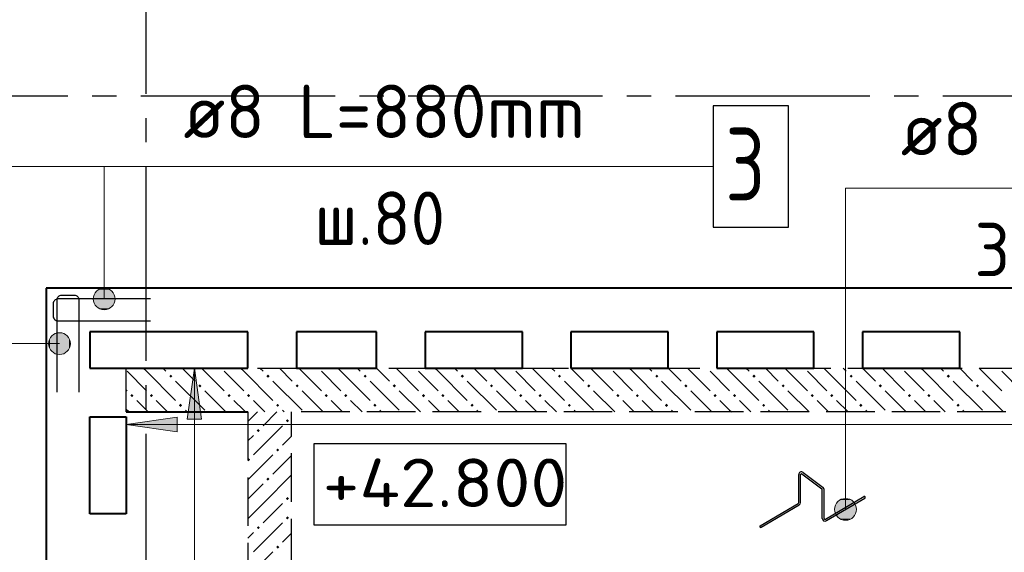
# Model space of a CAD drawing. Header units: millimetres. Extents: x 40580 to 1168286, y -220995 to 81020.
# Tile 366 of 419: x 944297 to 948349, y -94297 to -92103. Entities that reach past the tile are written whole.
import ezdxf

# ---------------------------------------------------------------- set-up
doc = ezdxf.new("R2010")
doc.units = ezdxf.units.MM
for name, pattern in [('______2', [270, 200, -70]), ('______5', [1100, 800, -100, 100, -100]), ('CENTER', [2, 1.25, -0.25, 0.25, -0.25])]:
    doc.linetypes.add(name, pattern=pattern)
for name, color, linetype, lineweight in [('Standard', 7, 'Continuous', 25), ('Высотные отметки', 7, 'Continuous', 25), ('Общий01', 7, 'Continuous', 13), ('ОСИ', 7, 'CENTER', 15), ('Основная', 7, 'Continuous', 40), ('Позиционная метка линия выноска', 7, 'Continuous', 13), ('Позиционная метка номер позиции', 7, 'Continuous', 13), ('Фиксатор', 7, 'Continuous', 25)]:
    doc.layers.add(name, color=color, linetype=linetype, lineweight=lineweight)
doc.layers.add('ЖБ Стена верхний уровень', color=7, linetype='______2', true_color=0x656565)
doc.styles.add('GOST 2.304', font='isocpeur.ttf', dxfattribs={"width": 0.8})
doc.styles.add('ISOCPEUR', font='isocpeur.ttf')

msp = doc.modelspace()

# ---------------------------------------------------------------- hatches: boundary and pattern name
at = {"layer": 'ЖБ Стена верхний уровень', "linetype": 'Continuous', "lineweight": -3, "transparency": 33554687}
for points in [[(944918.4, -93577.8), (944924.9, -93571.3), (944918.4, -93564.8), (944911.9, -93571.3)], [(945318.4, -93577.8), (945324.9, -93571.3), (945318.4, -93564.8), (945311.9, -93571.3)], [(945718.4, -93577.8), (945724.9, -93571.3), (945718.4, -93564.8), (945711.9, -93571.3)], [(946118.4, -93577.8), (946124.9, -93571.3), (946118.4, -93564.8), (946111.9, -93571.3)], [(946518.4, -93577.8), (946524.9, -93571.3), (946518.4, -93564.8), (946511.9, -93571.3)], [(946918.4, -93577.8), (946924.9, -93571.3), (946918.4, -93564.8), (946911.9, -93571.3)], [(947318.4, -93577.8), (947324.9, -93571.3), (947318.4, -93564.8), (947311.9, -93571.3)], [(947718.4, -93577.8), (947724.9, -93571.3), (947718.4, -93564.8), (947711.9, -93571.3)], [(948118.4, -93577.8), (948124.9, -93571.3), (948118.4, -93564.8), (948111.9, -93571.3)], [(945038.4, -93617.8), (945044.9, -93611.3), (945038.4, -93604.8), (945031.9, -93611.3)], [(945438.4, -93617.8), (945444.9, -93611.3), (945438.4, -93604.8), (945431.9, -93611.3)], [(945838.4, -93617.8), (945844.9, -93611.3), (945838.4, -93604.8), (945831.9, -93611.3)], [(946238.4, -93617.8), (946244.9, -93611.3), (946238.4, -93604.8), (946231.9, -93611.3)], [(946638.4, -93617.8), (946644.9, -93611.3), (946638.4, -93604.8), (946631.9, -93611.3)], [(947038.4, -93617.8), (947044.9, -93611.3), (947038.4, -93604.8), (947031.9, -93611.3)], [(947438.4, -93617.8), (947444.9, -93611.3), (947438.4, -93604.8), (947431.9, -93611.3)], [(947838.4, -93617.8), (947844.9, -93611.3), (947838.4, -93604.8), (947831.9, -93611.3)], [(948238.4, -93617.8), (948244.9, -93611.3), (948238.4, -93604.8), (948231.9, -93611.3)], [(944758.4, -93657.8), (944764.9, -93651.3), (944758.4, -93644.8), (944751.9, -93651.3)], [(944838.4, -93657.8), (944844.9, -93651.3), (944838.4, -93644.8), (944831.9, -93651.3)], [(945158.4, -93657.8), (945164.9, -93651.3), (945158.4, -93644.8), (945151.9, -93651.3)], [(945238.4, -93657.8), (945244.9, -93651.3), (945238.4, -93644.8), (945231.9, -93651.3)], [(945558.4, -93657.8), (945564.9, -93651.3), (945558.4, -93644.8), (945551.9, -93651.3)], [(945638.4, -93657.8), (945644.9, -93651.3), (945638.4, -93644.8), (945631.9, -93651.3)], [(945958.4, -93657.8), (945964.9, -93651.3), (945958.4, -93644.8), (945951.9, -93651.3)], [(946038.4, -93657.8), (946044.9, -93651.3), (946038.4, -93644.8), (946031.9, -93651.3)], [(946358.4, -93657.8), (946364.9, -93651.3), (946358.4, -93644.8), (946351.9, -93651.3)], [(946438.4, -93657.8), (946444.9, -93651.3), (946438.4, -93644.8), (946431.9, -93651.3)], [(946758.4, -93657.8), (946764.9, -93651.3), (946758.4, -93644.8), (946751.9, -93651.3)], [(946838.4, -93657.8), (946844.9, -93651.3), (946838.4, -93644.8), (946831.9, -93651.3)], [(947158.4, -93657.8), (947164.9, -93651.3), (947158.4, -93644.8), (947151.9, -93651.3)], [(947238.4, -93657.8), (947244.9, -93651.3), (947238.4, -93644.8), (947231.9, -93651.3)], [(947558.4, -93657.8), (947564.9, -93651.3), (947558.4, -93644.8), (947551.9, -93651.3)], [(947638.4, -93657.8), (947644.9, -93651.3), (947638.4, -93644.8), (947631.9, -93651.3)], [(947958.4, -93657.8), (947964.9, -93651.3), (947958.4, -93644.8), (947951.9, -93651.3)], [(948038.4, -93657.8), (948044.9, -93651.3), (948038.4, -93644.8), (948031.9, -93651.3)], [(944958.4, -93697.8), (944964.9, -93691.3), (944958.4, -93684.8), (944951.9, -93691.3)], [(945358.4, -93697.8), (945364.9, -93691.3), (945358.4, -93684.8), (945351.9, -93691.3)], [(945758.4, -93697.8), (945764.9, -93691.3), (945758.4, -93684.8), (945751.9, -93691.3)], [(946158.4, -93697.8), (946164.9, -93691.3), (946158.4, -93684.8), (946151.9, -93691.3)], [(946558.4, -93697.8), (946564.9, -93691.3), (946558.4, -93684.8), (946551.9, -93691.3)], [(946958.4, -93697.8), (946964.9, -93691.3), (946958.4, -93684.8), (946951.9, -93691.3)], [(947358.4, -93697.8), (947364.9, -93691.3), (947358.4, -93684.8), (947351.9, -93691.3)], [(947758.4, -93697.8), (947764.9, -93691.3), (947758.4, -93684.8), (947751.9, -93691.3)], [(948158.4, -93697.8), (948164.9, -93691.3), (948158.4, -93684.8), (948151.9, -93691.3)], [(945398.4, -93748.7), (945404.9, -93755.2), (945398.4, -93761.7), (945391.9, -93755.2)], [(945278.4, -93788.7), (945284.9, -93795.2), (945278.4, -93801.7), (945271.9, -93795.2)], [(945358.4, -93868.7), (945364.9, -93875.2), (945358.4, -93881.7), (945351.9, -93875.2)], [(945238.4, -93908.7), (945244.9, -93915.2), (945238.4, -93921.7), (945235.3, -93918.6), (945235.3, -93911.8)], [(945318.4, -93988.7), (945324.9, -93995.2), (945318.4, -94001.7), (945311.9, -93995.2)], [(945398.4, -94068.7), (945404.9, -94075.2), (945398.4, -94081.7), (945391.9, -94075.2)], [(945398.4, -94148.7), (945404.9, -94155.2), (945398.4, -94161.7), (945391.9, -94155.2)], [(945278.4, -94188.7), (945284.9, -94195.2), (945278.4, -94201.7), (945271.9, -94195.2)], [(945358.4, -94268.7), (945364.9, -94275.2), (945358.4, -94281.7), (945351.9, -94275.2)]]:
    msp.add_hatch(color=7, dxfattribs=at).paths.add_polyline_path(points, flags=16)
at = {"layer": 'Позиционная метка линия выноска', "linetype": 'Continuous', "lineweight": 13, "transparency": 33554687}
for points in [[(944985.3, -93748.3), (945015.3, -93538.3), (945045.3, -93748.3)], [(944945.3, -93800), (944735.3, -93770), (944945.3, -93740)]]:
    msp.add_hatch(color=7, dxfattribs=at).paths.add_polyline_path(points, flags=16)
at = {"layer": 'Позиционная метка номер позиции', "linetype": 'Continuous', "lineweight": 13, "transparency": 33554687}
for points in [[(944599.3, -93253.2), (944689.3, -93253.2), (944683, -93230.7)], [(944599.3, -93253.2), (944683, -93230.7), (944605.6, -93230.7)], [(944605.6, -93230.7), (944683, -93230.7), (944666.8, -93214.5)], [(944605.6, -93230.7), (944666.8, -93214.5), (944621.8, -93214.5)], [(944621.8, -93214.5), (944666.8, -93214.5), (944644.3, -93208.2)], [(944605.6, -93275.7), (944689.3, -93253.2), (944599.3, -93253.2)], [(944605.6, -93275.7), (944683, -93275.7), (944689.3, -93253.2)], [(944621.8, -93291.9), (944683, -93275.7), (944605.6, -93275.7)], [(944621.8, -93291.9), (944666.8, -93291.9), (944683, -93275.7)], [(944666.8, -93291.9), (944621.8, -93291.9), (944644.3, -93298.2)], [(944437.8, -93475.9), (944437.8, -93398.5), (944421.6, -93414.7)], [(944460.3, -93482.2), (944460.3, -93392.2), (944437.8, -93398.5)], [(944460.3, -93482.2), (944437.8, -93398.5), (944437.8, -93475.9)], [(944482.8, -93475.9), (944482.8, -93398.5), (944460.3, -93392.2)], [(944482.8, -93475.9), (944460.3, -93392.2), (944460.3, -93482.2)], [(944499, -93459.7), (944499, -93414.7), (944482.8, -93398.5)], [(944499, -93459.7), (944482.8, -93398.5), (944482.8, -93475.9)], [(944421.6, -93459.7), (944421.6, -93414.7), (944415.3, -93437.2)], [(944437.8, -93475.9), (944421.6, -93414.7), (944421.6, -93459.7)], [(944499, -93414.7), (944499, -93459.7), (944505.3, -93437.2)], [(947717.9, -94081.2), (947672.9, -94081.2), (947656.7, -94097.4)], [(947717.9, -94081.2), (947656.7, -94097.4), (947734.1, -94097.4)], [(947672.9, -94081.2), (947717.9, -94081.2), (947695.4, -94074.9)], [(947734.1, -94097.4), (947656.7, -94097.4), (947650.4, -94119.9)], [(947734.1, -94097.4), (947650.4, -94119.9), (947740.4, -94119.9)], [(947740.4, -94119.9), (947650.4, -94119.9), (947656.7, -94142.4)], [(947740.4, -94119.9), (947656.7, -94142.4), (947734.1, -94142.4)], [(947734.1, -94142.4), (947656.7, -94142.4), (947672.9, -94158.6)], [(947734.1, -94142.4), (947672.9, -94158.6), (947717.9, -94158.6)], [(947717.9, -94158.6), (947672.9, -94158.6), (947695.4, -94164.9)]]:
    msp.add_hatch(color=7, dxfattribs=at).paths.add_polyline_path(points)

# ---------------------------------------------------------------- linework, layer by layer
at = {"color": 7, "linetype": 'Continuous', "lineweight": 25, "transparency": 33554687}
msp.add_lwpolyline([(947150.3, -92958.2), (947460.3, -92958.2), (947460.3, -92458.2), (947150.3, -92458.2), (947150.3, -92958.2)], dxfattribs=at)
at = {"color": 7, "linetype": 'Continuous', "lineweight": -3, "transparency": 33554687}
for points in [[(944450.3, -93637.2), (944450.3, -93256.4), (944450.8, -93252.8), (944452, -93249.2), (944453.9, -93245.8), (944456.2, -93243.1), (944458.9, -93240.8), (944462.2, -93238.9), (944465.9, -93237.7), (944469.4, -93237.2), (944521.2, -93237.2), (944524.7, -93237.7), (944528.4, -93238.9), (944531.7, -93240.8), (944534.4, -93243.1), (944536.7, -93245.8), (944538.6, -93249.2), (944539.8, -93252.8), (944540.3, -93256.4), (944540.3, -93637.2)], [(944450.3, -93637.2), (944450.3, -93256.4), (944450.8, -93252.8), (944452, -93249.2), (944453.9, -93245.8), (944456.2, -93243.1), (944458.9, -93240.8), (944462.2, -93238.9), (944465.9, -93237.7), (944469.4, -93237.2), (944521.2, -93237.2), (944524.7, -93237.7), (944528.4, -93238.9), (944531.7, -93240.8), (944534.4, -93243.1), (944536.7, -93245.8), (944538.6, -93249.2), (944539.8, -93252.8), (944540.3, -93256.4), (944540.3, -93637.2)], [(944834.3, -93253.2), (944453.4, -93253.2), (944449.9, -93253.7), (944446.2, -93254.9), (944442.9, -93256.8), (944440.2, -93259.1), (944437.9, -93261.8), (944436, -93265.2), (944434.8, -93268.8), (944434.3, -93272.4), (944434.3, -93324.1), (944434.8, -93327.6), (944436, -93331.3), (944437.9, -93334.6), (944440.2, -93337.4), (944442.9, -93339.7), (944446.2, -93341.5), (944449.9, -93342.7), (944453.4, -93343.2), (944834.3, -93343.2)], [(944834.3, -93253.2), (944453.4, -93253.2), (944449.9, -93253.7), (944446.2, -93254.9), (944442.9, -93256.8), (944440.2, -93259.1), (944437.9, -93261.8), (944436, -93265.2), (944434.8, -93268.8), (944434.3, -93272.4), (944434.3, -93324.1), (944434.8, -93327.6), (944436, -93331.3), (944437.9, -93334.6), (944440.2, -93337.4), (944442.9, -93339.7), (944446.2, -93341.5), (944449.9, -93342.7), (944453.4, -93343.2), (944834.3, -93343.2)]]:
    msp.add_lwpolyline(points, dxfattribs=at)
at = {"layer": 'Standard', "color": 251, "linetype": 'Continuous', "lineweight": -3, "true_color": 0x656565, "transparency": 33554687}
for p, q in [((948045.3, -93208.2), (947920.3, -93208.2)), ((948045.3, -93208.2), (948170.3, -93208.2)), ((948045.3, -93388.3), (947920.3, -93388.3)), ((948045.3, -93388.3), (947945.3, -93388.3)), ((948045.3, -93538.3), (947920.3, -93538.3)), ((948045.3, -93538.3), (947920.3, -93538.3)), ((948045.3, -93538.3), (947945.3, -93538.3)), ((948045.3, -93538.3), (947945.3, -93538.3))]:
    msp.add_line(p, q, dxfattribs=at)
at = {"layer": 'Высотные отметки', "color": 7, "linetype": 'Continuous', "lineweight": -3, "transparency": 33554687}
msp.add_lwpolyline([(945506.5, -94183.9), (946545.3, -94183.9), (946545.3, -93850.6), (945506.5, -93850.6), (945506.5, -94183.9)], dxfattribs=at)
at = {"layer": 'ЖБ Стена верхний уровень', "color": 251, "linetype": '______2', "lineweight": -3, "true_color": 0x656565, "transparency": 33554687}
for p, q in [((944735.3, -93718.3), (944735.3, -93538.3)), ((944735.3, -93538.3), (950515.3, -93538.3)), ((945235.3, -93718.3), (944735.3, -93718.3)), ((945235.3, -93718.3), (945235.3, -96248.3)), ((945415.3, -96248.3), (945415.3, -93718.3)), ((950515.3, -93718.3), (945415.3, -93718.3))]:
    msp.add_line(p, q, dxfattribs=at)
at = {"layer": 'ЖБ Стена верхний уровень', "color": 9, "linetype": 'Continuous', "lineweight": -3, "true_color": 0xc7c7c7, "transparency": 33554687}
for p, q in [((944818.4, -93631.3), (944738.4, -93551.3)), ((944818.4, -93551.3), (944805.4, -93538.3)), ((944818.4, -93551.3), (944938.4, -93671.3)), ((944898.4, -93551.3), (944885.4, -93538.3)), ((944965.4, -93538.3), (945018.4, -93591.3)), ((945138.4, -93631.3), (945045.4, -93538.3)), ((945218.4, -93631.3), (945138.4, -93551.3)), ((945218.4, -93551.3), (945205.4, -93538.3)), ((945218.4, -93551.3), (945338.4, -93671.3)), ((945298.4, -93551.3), (945285.4, -93538.3)), ((945365.4, -93538.3), (945418.4, -93591.3)), ((945538.4, -93631.3), (945445.4, -93538.3)), ((945618.4, -93631.3), (945538.4, -93551.3)), ((945618.4, -93551.3), (945605.4, -93538.3)), ((945618.4, -93551.3), (945738.4, -93671.3)), ((945698.4, -93551.3), (945685.4, -93538.3)), ((945765.4, -93538.3), (945818.4, -93591.3)), ((945938.4, -93631.3), (945845.4, -93538.3)), ((946018.4, -93631.3), (945938.4, -93551.3)), ((946018.4, -93551.3), (946005.4, -93538.3)), ((946018.4, -93551.3), (946138.4, -93671.3)), ((946098.4, -93551.3), (946085.4, -93538.3)), ((946165.4, -93538.3), (946218.4, -93591.3)), ((946338.4, -93631.3), (946245.4, -93538.3)), ((946418.4, -93631.3), (946338.4, -93551.3)), ((946418.4, -93551.3), (946405.4, -93538.3)), ((946418.4, -93551.3), (946538.4, -93671.3)), ((946498.4, -93551.3), (946485.4, -93538.3)), ((946565.4, -93538.3), (946618.4, -93591.3)), ((946738.4, -93631.3), (946645.4, -93538.3)), ((946818.4, -93631.3), (946738.4, -93551.3)), ((946818.4, -93551.3), (946805.4, -93538.3)), ((946818.4, -93551.3), (946938.4, -93671.3)), ((946898.4, -93551.3), (946885.4, -93538.3)), ((946965.4, -93538.3), (947018.4, -93591.3)), ((947138.4, -93631.3), (947045.4, -93538.3)), ((947218.4, -93631.3), (947138.4, -93551.3)), ((947218.4, -93551.3), (947205.4, -93538.3)), ((947218.4, -93551.3), (947338.4, -93671.3)), ((947298.4, -93551.3), (947285.4, -93538.3)), ((947365.4, -93538.3), (947418.4, -93591.3)), ((947538.4, -93631.3), (947445.4, -93538.3)), ((947618.4, -93631.3), (947538.4, -93551.3)), ((947618.4, -93551.3), (947605.4, -93538.3)), ((947618.4, -93551.3), (947738.4, -93671.3)), ((947698.4, -93551.3), (947685.4, -93538.3)), ((947765.4, -93538.3), (947818.4, -93591.3)), ((947938.4, -93631.3), (947845.4, -93538.3)), ((948018.4, -93631.3), (947938.4, -93551.3)), ((948018.4, -93551.3), (948005.4, -93538.3)), ((948018.4, -93551.3), (948138.4, -93671.3)), ((948098.4, -93551.3), (948085.4, -93538.3)), ((948165.4, -93538.3), (948218.4, -93591.3)), ((948338.4, -93631.3), (948245.4, -93538.3)), ((948418.4, -93631.3), (948338.4, -93551.3)), ((945058.4, -93711.3), (944938.4, -93591.3)), ((945458.4, -93711.3), (945338.4, -93591.3)), ((945858.4, -93711.3), (945738.4, -93591.3)), ((946258.4, -93711.3), (946138.4, -93591.3)), ((946658.4, -93711.3), (946538.4, -93591.3)), ((947058.4, -93711.3), (946938.4, -93591.3)), ((947458.4, -93711.3), (947338.4, -93591.3)), ((947858.4, -93711.3), (947738.4, -93591.3)), ((948258.4, -93711.3), (948138.4, -93591.3)), ((944738.4, -93631.3), (944735.3, -93628.2)), ((945145.4, -93718.3), (945058.4, -93631.3)), ((945545.4, -93718.3), (945458.4, -93631.3)), ((945945.4, -93718.3), (945858.4, -93631.3)), ((946345.4, -93718.3), (946258.4, -93631.3)), ((946745.4, -93718.3), (946658.4, -93631.3)), ((947145.4, -93718.3), (947058.4, -93631.3)), ((947545.4, -93718.3), (947458.4, -93631.3)), ((947945.4, -93718.3), (947858.4, -93631.3)), ((948345.4, -93718.3), (948258.4, -93631.3)), ((944778.4, -93671.3), (944818.4, -93711.3)), ((944905.4, -93718.3), (944858.4, -93671.3)), ((945178.4, -93671.3), (945218.4, -93711.3)), ((945305.4, -93718.3), (945258.4, -93671.3)), ((945578.4, -93671.3), (945618.4, -93711.3)), ((945705.4, -93718.3), (945658.4, -93671.3)), ((945978.4, -93671.3), (946018.4, -93711.3)), ((946105.4, -93718.3), (946058.4, -93671.3)), ((946378.4, -93671.3), (946418.4, -93711.3)), ((946505.4, -93718.3), (946458.4, -93671.3)), ((946778.4, -93671.3), (946818.4, -93711.3)), ((946905.4, -93718.3), (946858.4, -93671.3)), ((947178.4, -93671.3), (947218.4, -93711.3)), ((947305.4, -93718.3), (947258.4, -93671.3)), ((947578.4, -93671.3), (947618.4, -93711.3)), ((947705.4, -93718.3), (947658.4, -93671.3)), ((947978.4, -93671.3), (948018.4, -93711.3)), ((948105.4, -93718.3), (948058.4, -93671.3)), ((944745.4, -93718.3), (944735.3, -93708.2)), ((944818.4, -93711.3), (944825.4, -93718.3)), ((944985.4, -93718.3), (944978.4, -93711.3)), ((945218.4, -93711.3), (945225.4, -93718.3)), ((945275.4, -93718.3), (945235.3, -93758.3)), ((945355.4, -93718.3), (945298.4, -93775.2)), ((945385.4, -93718.3), (945378.4, -93711.3)), ((945618.4, -93711.3), (945625.4, -93718.3)), ((945785.4, -93718.3), (945778.4, -93711.3)), ((946018.4, -93711.3), (946025.4, -93718.3)), ((946185.4, -93718.3), (946178.4, -93711.3)), ((946418.4, -93711.3), (946425.4, -93718.3)), ((946585.4, -93718.3), (946578.4, -93711.3)), ((946818.4, -93711.3), (946825.4, -93718.3)), ((946985.4, -93718.3), (946978.4, -93711.3)), ((947218.4, -93711.3), (947225.4, -93718.3)), ((947385.4, -93718.3), (947378.4, -93711.3)), ((947618.4, -93711.3), (947625.4, -93718.3)), ((947785.4, -93718.3), (947778.4, -93711.3)), ((948018.4, -93711.3), (948025.4, -93718.3)), ((948185.4, -93718.3), (948178.4, -93711.3)), ((945378.4, -93775.2), (945258.4, -93895.2)), ((945235.3, -93838.3), (945258.4, -93815.2)), ((945415.3, -93818.3), (945378.4, -93855.2)), ((945235.3, -93998.4), (945338.4, -93895.2)), ((945415.3, -93898.3), (945338.4, -93975.2)), ((945298.4, -94095.2), (945415.3, -93978.3)), ((945298.4, -94015.2), (945235.3, -94078.4)), ((945298.4, -94095.2), (945235.3, -94158.3)), ((945378.4, -94095.2), (945298.4, -94175.2)), ((945378.4, -94175.2), (945258.4, -94295.2)), ((945235.3, -94238.3), (945258.4, -94215.2)), ((945415.3, -94218.3), (945378.4, -94255.2)), ((945235.3, -94398.4), (945338.4, -94295.2))]:
    msp.add_line(p, q, dxfattribs=at)
at = {"layer": 'Общий01', "color": 7, "linetype": 'Continuous', "lineweight": -3, "transparency": 33554687}
for p, q in [((947520.4, -93967.5), (947602.7, -94029.7)), ((947502.7, -94092.2), (947502.7, -93976.3)), ((947510.1, -94092.2), (947510.1, -93976.3)), ((947516, -93973.4), (947598.3, -94035.6)), ((947599.7, -94156.9), (947599.7, -94038.5)), ((947607.1, -94156.9), (947607.1, -94038.5)), ((947612.6, -94160.1), (947770.8, -94067.1)), ((947616.3, -94166.4), (947774.5, -94073.4)), ((947344.3, -94187.4), (947500.9, -94095.4)), ((947348, -94193.8), (947504.6, -94101.7))]:
    msp.add_line(p, q, dxfattribs=at)
for centre, radius, start, end in [((947513.8, -93976.3), 11, 52.9078, 180), ((947513.8, -93976.3), 3.67, 52.9078, 180), ((947596, -94038.5), 3.67, 0, 52.9078), ((947596, -94038.5), 11, 0, 52.9078), ((947772.7, -94070.3), 3.67, 300.447, 120.447), ((947499, -94092.2), 3.67, 300.447, 0), ((947499, -94092.2), 11, 300.447, 0), ((947610.7, -94156.9), 11, 180, 300.447), ((947610.7, -94156.9), 3.67, 180, 300.447), ((947346.2, -94190.6), 3.67, 120.447, 300.447)]:
    msp.add_arc(centre, radius, start, end, dxfattribs=at)
at = {"layer": 'ОСИ', "color": 8, "linetype": '______5', "lineweight": -3, "transparency": 33554687}
for p, q in [((944815.3, -88308.3), (944815.3, -121348.3)), ((952195.3, -92418.3), (942364.8, -92418.3))]:
    msp.add_line(p, q, dxfattribs=at)
at = {"layer": 'Основная', "transparency": 33554687}
for p, q in [((950715.3, -93208.3), (944405.3, -93208.3)), ((944405.3, -93208.3), (944405.3, -96758.3)), ((944585.3, -93388.3), (944585.3, -93538.3)), ((945235.3, -93388.3), (944585.3, -93388.3)), ((945235.3, -93538.3), (945235.3, -93388.3)), ((945765.3, -93388.3), (945435.3, -93388.3)), ((945435.3, -93388.3), (945435.3, -93538.3)), ((945765.3, -93538.3), (945765.3, -93388.3)), ((946365.3, -93388.3), (945965.3, -93388.3)), ((945965.3, -93388.3), (945965.3, -93538.3)), ((946365.3, -93538.3), (946365.3, -93388.3)), ((946965.3, -93388.3), (946565.3, -93388.3)), ((946565.3, -93388.3), (946565.3, -93538.3)), ((946965.3, -93538.3), (946965.3, -93388.3)), ((947565.3, -93388.3), (947165.3, -93388.3)), ((947165.3, -93388.3), (947165.3, -93538.3)), ((947565.3, -93538.3), (947565.3, -93388.3)), ((948165.3, -93388.3), (947765.3, -93388.3)), ((947765.3, -93388.3), (947765.3, -93538.3)), ((948165.3, -93538.3), (948165.3, -93388.3)), ((944585.3, -93538.3), (945235.3, -93538.3)), ((945435.3, -93538.3), (945765.3, -93538.3)), ((945965.3, -93538.3), (946365.3, -93538.3)), ((946565.3, -93538.3), (946965.3, -93538.3)), ((947165.3, -93538.3), (947565.3, -93538.3)), ((947765.3, -93538.3), (948165.3, -93538.3)), ((944735.3, -93718.3), (945235.3, -93718.3)), ((944585.3, -94138.3), (944585.3, -93738.3)), ((944585.3, -93738.3), (944735.3, -93738.3)), ((944735.3, -93738.3), (944735.3, -94138.3)), ((944735.3, -94138.3), (944585.3, -94138.3))]:
    msp.add_line(p, q, dxfattribs=at)
at = {"layer": 'Позиционная метка линия выноска', "color": 251, "linetype": 'Continuous', "lineweight": 13, "true_color": 0x494949, "transparency": 33554687}
for p, q in [((944985.3, -93748.3), (945015.3, -93538.3)), ((945015.3, -93538.3), (945045.3, -93748.3)), ((944735.3, -93770), (944945.3, -93740)), ((944945.3, -93740), (944945.3, -93800)), ((945045.3, -93748.3), (944985.3, -93748.3)), ((944735.3, -93770), (950285.3, -93770)), ((944945.3, -93800), (944735.3, -93770))]:
    msp.add_line(p, q, dxfattribs=at)
msp.add_lwpolyline([(945015.3, -93538.3), (945015.3, -95148.2), (945515.3, -95148.2), (945515.3, -96148.2), (950715.3, -96148.2)], dxfattribs=at)
at = {"layer": 'Позиционная метка номер позиции', "color": 7, "linetype": 'Continuous', "lineweight": 13, "transparency": 33554687}
for p, q in [((944644.3, -93208.2), (944644.3, -93208.2)), ((944599.3, -93253.2), (944599.3, -93253.2)), ((944689.3, -93253.2), (944689.3, -93253.2)), ((944644.3, -93298.2), (944644.3, -93298.2)), ((944460.3, -93392.2), (944460.3, -93392.2)), ((944505.3, -93437.2), (944505.3, -93437.2)), ((947695.4, -94074.9), (947695.4, -94074.9)), ((947650.4, -94119.9), (947650.4, -94119.9)), ((947740.4, -94119.9), (947740.4, -94119.9)), ((947695.4, -94164.9), (947695.4, -94164.9))]:
    msp.add_line(p, q, dxfattribs=at)
for points in [[(944460.3, -93437.2), (944150.3, -93437.2), (944150.3, -92708.2), (947150.3, -92708.2)], [(944644.3, -93253.2), (944644.3, -92708.2), (947150.3, -92708.2)], [(947695.4, -94119.9), (947695.4, -92797.5), (949628.2, -92797.5)]]:
    msp.add_lwpolyline(points, dxfattribs=at)
for centre in [(944644.3, -93253.2), (944460.3, -93437.2), (947695.4, -94119.9)]:
    msp.add_circle(centre, 45, dxfattribs=at)

# ---------------------------------------------------------------- texts
at = {"color": 7, "linetype": 'Continuous', "lineweight": 13, "transparency": 33554687, "attachment_point": 7, "style": 'ISOCPEUR'}
for s, insert, char_height, width in [('\\W0.98;ø8 L=880mm ', (944970.3, -92590.9), 220, 1889.829), ('{\\W0.7800;3}', (947200.3, -92848.2), 300, 326.834), ('\\W0.94;ш.80 ', (945509.3, -93030.9), 220, 807.625)]:
    msp.add_mtext(s, dxfattribs=dict(at, insert=insert, char_height=char_height, width=width))
at = {"layer": 'Высотные отметки', "color": 7, "linetype": 'Continuous', "lineweight": -3, "transparency": 33554687, "insert": (945543.5, -94110.6), "char_height": 200, "width": 931.942, "attachment_point": 7, "style": 'GOST 2.304'}
msp.add_mtext('{\\W1.1100;+42.800}', dxfattribs=at)
at = {"layer": 'Фиксатор', "color": 7, "linetype": 'Continuous', "lineweight": 13, "transparency": 33554687, "insert": (947922.5, -92662.1), "char_height": 220, "width": 1889.829, "attachment_point": 7, "style": 'ISOCPEUR'}
msp.add_mtext('\\W0.98;ø8 L=785mm ', dxfattribs=at)
at = {"layer": 'Фиксатор', "color": 7, "linetype": 'Continuous', "lineweight": 25, "transparency": 33554687, "insert": (948225.6, -93159.9), "char_height": 220, "width": 984.761, "attachment_point": 7, "style": 'ISOCPEUR'}
msp.add_mtext('\\W0.95;3шт/м', dxfattribs=at)

doc.saveas('drawing.dxf')
